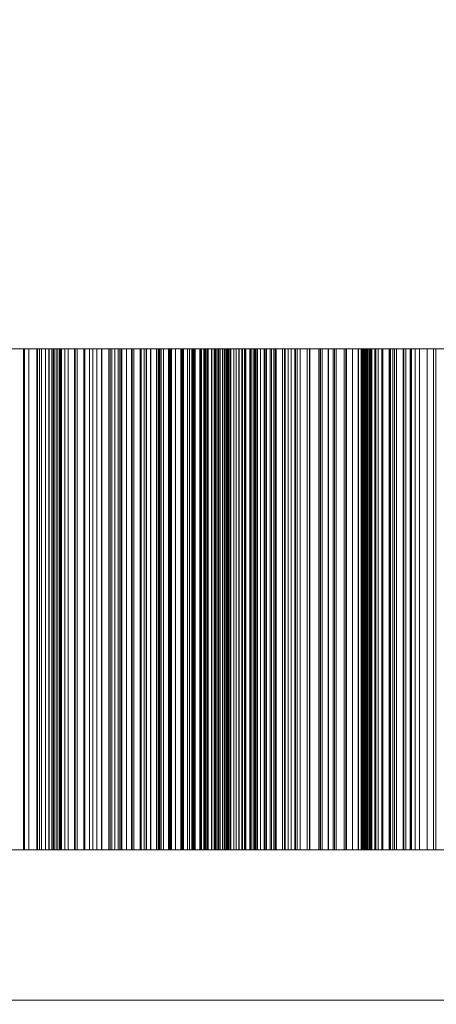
# Model space of a CAD drawing. Header units: millimetres. Extents: x -4395 to 65662, y -65530 to 6847.
# Tile 739 of 1034: x 24774 to 24940, y -17512 to -17119. Entities that reach past the tile are written whole.
import ezdxf

# ---------------------------------------------------------------- set-up
doc = ezdxf.new("R2010")
doc.units = ezdxf.units.MM
doc.layers.add('COTAS_P', color=1, linetype='Continuous', lineweight=0)
doc.layers.add('superior_briquetadora', color=7, linetype='Continuous', lineweight=0)
doc.dimstyles.new('R19_100', dxfattribs={"dimtxt": 250, "dimasz": 150, "dimexe": 150, "dimexo": 80, "dimgap": 100, "dimtad": 1, "dimtih": 1, "dimtoh": 1, "dimdsep": 46, "dimcen": 0.09, "dimadec": 0, "dimazin": 0, "dimtfac": 1, "dimtdec": 4, "dimtofl": 0, "dimtmove": 0, "dimatfit": 3, "dimfxl": 1, "dimtolj": 1, "dimtzin": 0, "dimarcsym": 0})

# ---------------------------------------------------------------- blocks, each defined once
blk = doc.blocks.new('DIM_R33_31')
at = {"layer": 'COTAS_P'}
for p, q in [((24250.07, -17080), (24400.07, -17035)), ((26750.07, -17080), (26600.07, -17035)), ((24250.07, -17980), (24250.07, -17080)), ((24250.07, -17080), (26750.07, -17080)), ((24250.07, -17080), (24400.07, -17125)), ((26750.07, -17080), (26600.07, -17125)), ((26750.07, -17980), (26750.07, -17080))]:
    blk.add_line(p, q, dxfattribs=at)
blk.add_text('2500 P', height=250, dxfattribs=at).set_placement((25500.07, -16980))

msp = doc.modelspace()

# ---------------------------------------------------------------- linework, layer by layer
at = {"layer": 'superior_briquetadora'}
for p, q in [((24766.31, -17250), (24775.033, -17250)), ((24770.778, -17250), (24775.502, -17250)), ((24775.033, -17250), (24781.4, -17250)), ((24775.033, -17450), (24775.033, -17250)), ((24775.502, -17250), (24775.502, -17450)), ((24775.502, -17250), (24780.334, -17250)), ((24777.198, -17250), (24777.198, -17450)), ((24780.588, -17250), (24777.198, -17250)), ((24777.198, -17250), (24782.262, -17250)), ((24780.334, -17250), (24780.334, -17450)), ((24780.334, -17250), (24785.264, -17250)), ((24780.588, -17250), (24780.588, -17450)), ((24783.847, -17250), (24780.588, -17250)), ((24781.4, -17250), (24785.166, -17250)), ((24781.4, -17450), (24781.4, -17250)), ((24782.262, -17250), (24782.262, -17450)), ((24782.262, -17250), (24786.884, -17250)), ((24783.847, -17250), (24783.847, -17450)), ((24786.987, -17250), (24783.847, -17250)), ((24786.313, -17250), (24785.166, -17250)), ((24785.166, -17450), (24785.166, -17250)), ((24785.264, -17250), (24785.264, -17450)), ((24785.264, -17250), (24790.285, -17250)), ((24787.308, -17250), (24786.313, -17250)), ((24786.313, -17450), (24786.313, -17250)), ((24786.884, -17250), (24786.884, -17450)), ((24786.884, -17250), (24791.625, -17250)), ((24786.987, -17250), (24786.987, -17450)), ((24790.017, -17250), (24786.987, -17250)), ((24788.15, -17250), (24787.308, -17250)), ((24787.308, -17450), (24787.308, -17250)), ((24788.84, -17250), (24788.15, -17250)), ((24788.15, -17450), (24788.15, -17250)), ((24789.377, -17250), (24788.84, -17250)), ((24788.84, -17450), (24788.84, -17250)), ((24789.76, -17250), (24789.377, -17250)), ((24789.377, -17450), (24789.377, -17250)), ((24789.991, -17250), (24789.76, -17250)), ((24789.76, -17450), (24789.76, -17250)), ((24790.067, -17250), (24789.991, -17250)), ((24789.991, -17450), (24789.991, -17250)), ((24790.017, -17250), (24790.017, -17450)), ((24792.941, -17250), (24790.017, -17250)), ((24790.067, -17450), (24790.067, -17250)), ((24790.285, -17250), (24790.285, -17450)), ((24790.285, -17250), (24795.764, -17250)), ((24791.625, -17250), (24791.625, -17450)), ((24791.625, -17250), (24796.467, -17250)), ((24792.941, -17250), (24792.941, -17450)), ((24795.764, -17250), (24792.941, -17250)), ((24795.404, -17250), (24795.404, -17450)), ((24799.114, -17250), (24795.404, -17250)), ((24795.404, -17250), (24799.615, -17250)), ((24795.764, -17250), (24795.764, -17450)), ((24796.467, -17250), (24796.467, -17450)), ((24796.467, -17250), (24801.401, -17250)), ((24799.114, -17250), (24799.114, -17450)), ((24802.713, -17250), (24799.114, -17250)), ((24799.615, -17250), (24799.615, -17450)), ((24799.615, -17250), (24804.35, -17250)), ((24801.401, -17250), (24801.401, -17450)), ((24801.401, -17250), (24806.417, -17250)), ((24802.713, -17250), (24802.713, -17450)), ((24806.212, -17250), (24802.713, -17250)), ((24804.35, -17250), (24804.35, -17450)), ((24804.35, -17250), (24809.182, -17250)), ((24806.212, -17250), (24806.212, -17450)), ((24809.617, -17250), (24806.212, -17250)), ((24806.417, -17250), (24806.417, -17450)), ((24806.417, -17250), (24811.51, -17250)), ((24809.182, -17250), (24809.182, -17450)), ((24809.182, -17250), (24814.096, -17250)), ((24809.617, -17250), (24809.617, -17450)), ((24812.931, -17250), (24809.617, -17250)), ((24810.285, -17250), (24810.285, -17450)), ((24814.279, -17250), (24810.285, -17250)), ((24810.285, -17250), (24813.603, -17250)), ((24811.51, -17250), (24811.51, -17450)), ((24811.51, -17250), (24816.158, -17250)), ((24812.931, -17250), (24812.931, -17450)), ((24816.158, -17250), (24812.931, -17250)), ((24813.603, -17250), (24813.603, -17450)), ((24813.603, -17250), (24818.404, -17250)), ((24814.096, -17250), (24814.096, -17450)), ((24814.096, -17250), (24819.085, -17250)), ((24814.279, -17250), (24814.279, -17450)), ((24818.184, -17250), (24814.279, -17250)), ((24816.158, -17250), (24816.158, -17450)), ((24818.184, -17250), (24818.184, -17450)), ((24822.007, -17250), (24818.184, -17250)), ((24818.404, -17250), (24818.404, -17450)), ((24818.404, -17250), (24823.28, -17250)), ((24819.085, -17250), (24819.085, -17450)), ((24819.085, -17250), (24824.139, -17250)), ((24821.696, -17250), (24821.696, -17450)), ((24825.936, -17250), (24821.696, -17250)), ((24821.696, -17250), (24824.089, -17250)), ((24822.007, -17250), (24822.007, -17450)), ((24825.754, -17250), (24822.007, -17250)), ((24823.28, -17250), (24823.28, -17450)), ((24823.28, -17250), (24828.22, -17250)), ((24824.089, -17250), (24824.089, -17450)), ((24824.089, -17250), (24828.911, -17250)), ((24824.139, -17250), (24824.139, -17450)), ((24824.139, -17250), (24829.254, -17250)), ((24825.754, -17250), (24825.754, -17450)), ((24829.427, -17250), (24825.754, -17250)), ((24825.936, -17250), (24825.936, -17450)), ((24830.109, -17250), (24825.936, -17250)), ((24828.22, -17250), (24828.22, -17450)), ((24828.22, -17250), (24833.214, -17250)), ((24828.911, -17250), (24828.911, -17450)), ((24828.911, -17250), (24833.785, -17250)), ((24829.254, -17250), (24829.254, -17450)), ((24829.254, -17250), (24833.027, -17250)), ((24829.427, -17250), (24829.427, -17450)), ((24833.027, -17250), (24829.427, -17250)), ((24829.528, -17250), (24829.528, -17450)), ((24833.973, -17250), (24829.528, -17250)), ((24829.528, -17250), (24830.974, -17250)), ((24830.109, -17250), (24830.109, -17450)), ((24834.22, -17250), (24830.109, -17250)), ((24830.974, -17250), (24830.974, -17450)), ((24830.974, -17250), (24835.77, -17250)), ((24833.027, -17250), (24833.027, -17450)), ((24833.214, -17250), (24833.214, -17450)), ((24833.214, -17250), (24838.258, -17250)), ((24833.706, -17250), (24833.706, -17450)), ((24838.313, -17250), (24833.706, -17250)), ((24833.706, -17250), (24834.19, -17250)), ((24833.785, -17250), (24833.785, -17450)), ((24833.785, -17250), (24838.701, -17250)), ((24833.973, -17250), (24833.973, -17450)), ((24838.374, -17250), (24833.973, -17250)), ((24834.19, -17250), (24834.19, -17450)), ((24834.19, -17250), (24838.914, -17250)), ((24834.22, -17250), (24834.22, -17450)), ((24838.274, -17250), (24834.22, -17250)), ((24835.77, -17250), (24835.77, -17450)), ((24835.77, -17250), (24840.594, -17250)), ((24837.852, -17250), (24837.852, -17450)), ((24842.466, -17250), (24837.852, -17250)), ((24837.852, -17250), (24838.336, -17250)), ((24838.258, -17250), (24838.258, -17450)), ((24838.258, -17250), (24843.346, -17250)), ((24838.274, -17250), (24838.274, -17450)), ((24842.269, -17250), (24838.274, -17250)), ((24838.313, -17250), (24838.313, -17450)), ((24842.899, -17250), (24838.313, -17250)), ((24838.336, -17250), (24838.336, -17450)), ((24838.336, -17250), (24843.144, -17250)), ((24838.374, -17250), (24838.374, -17450)), ((24842.734, -17250), (24838.374, -17250)), ((24838.701, -17250), (24838.701, -17450)), ((24838.701, -17250), (24843.654, -17250)), ((24838.914, -17250), (24838.914, -17450)), ((24838.914, -17250), (24843.642, -17250)), ((24840.594, -17250), (24840.594, -17450)), ((24840.594, -17250), (24845.44, -17250)), ((24841.338, -17250), (24841.338, -17450)), ((24845.713, -17250), (24841.338, -17250)), ((24841.338, -17250), (24842.785, -17250)), ((24842.269, -17250), (24842.269, -17450)), ((24846.208, -17250), (24842.269, -17250)), ((24842.466, -17250), (24842.466, -17450)), ((24847.095, -17250), (24842.466, -17250)), ((24842.734, -17250), (24842.734, -17450)), ((24847.054, -17250), (24842.734, -17250)), ((24842.785, -17250), (24842.785, -17450)), ((24842.785, -17250), (24847.741, -17250)), ((24842.899, -17250), (24842.899, -17450)), ((24847.466, -17250), (24842.899, -17250)), ((24843.144, -17250), (24843.144, -17450)), ((24843.144, -17250), (24847.95, -17250)), ((24843.346, -17250), (24843.346, -17450)), ((24843.346, -17250), (24846.208, -17250)), ((24843.642, -17250), (24843.642, -17450)), ((24843.642, -17250), (24848.371, -17250)), ((24843.654, -17250), (24843.654, -17450)), ((24843.654, -17250), (24848.639, -17250)), ((24845.44, -17250), (24845.44, -17450)), ((24845.44, -17250), (24850.303, -17250)), ((24845.713, -17250), (24845.713, -17450)), ((24850.12, -17250), (24845.713, -17250)), ((24846.208, -17250), (24846.208, -17450)), ((24847.054, -17250), (24847.054, -17450)), ((24851.335, -17250), (24847.054, -17250)), ((24847.095, -17250), (24847.095, -17450)), ((24851.737, -17250), (24847.095, -17250)), ((24847.466, -17250), (24847.466, -17450)), ((24852.012, -17250), (24847.466, -17250)), ((24847.741, -17250), (24847.741, -17450)), ((24847.741, -17250), (24852.678, -17250)), ((24847.95, -17250), (24847.95, -17450)), ((24847.95, -17250), (24852.751, -17250)), ((24848.371, -17250), (24848.371, -17450)), ((24848.371, -17250), (24853.098, -17250)), ((24848.639, -17250), (24848.639, -17450)), ((24848.639, -17250), (24853.651, -17250)), ((24848.76, -17250), (24848.76, -17450)), ((24852.855, -17250), (24848.76, -17250)), ((24848.76, -17250), (24851.156, -17250)), ((24850.12, -17250), (24850.12, -17450)), ((24854.559, -17250), (24850.12, -17250)), ((24850.303, -17250), (24850.303, -17450)), ((24850.303, -17250), (24855.181, -17250)), ((24851.156, -17250), (24851.156, -17450)), ((24851.156, -17250), (24856.212, -17250)), ((24851.335, -17250), (24851.335, -17450)), ((24855.574, -17250), (24851.335, -17250)), ((24851.737, -17250), (24851.737, -17450)), ((24856.39, -17250), (24851.737, -17250)), ((24852.012, -17250), (24852.012, -17450)), ((24856.535, -17250), (24852.012, -17250)), ((24852.678, -17250), (24852.678, -17450)), ((24852.678, -17250), (24857.592, -17250)), ((24852.751, -17250), (24852.751, -17450)), ((24852.751, -17250), (24857.544, -17250)), ((24852.855, -17250), (24852.855, -17450)), ((24856.998, -17250), (24852.855, -17250)), ((24853.098, -17250), (24853.098, -17450)), ((24853.098, -17250), (24857.821, -17250)), ((24853.651, -17250), (24853.651, -17450)), ((24853.651, -17250), (24855.574, -17250)), ((24854.559, -17250), (24854.559, -17450)), ((24859.027, -17250), (24854.559, -17250)), ((24855.181, -17250), (24855.181, -17450)), ((24855.181, -17250), (24860.069, -17250)), ((24855.574, -17250), (24855.574, -17450)), ((24856.212, -17250), (24856.212, -17450)), ((24856.212, -17250), (24861.232, -17250)), ((24856.39, -17250), (24856.39, -17450)), ((24861.053, -17250), (24856.39, -17250)), ((24856.535, -17250), (24856.535, -17450)), ((24861.035, -17250), (24856.535, -17250)), ((24856.998, -17250), (24856.998, -17450)), ((24861.189, -17250), (24856.998, -17250)), ((24857.544, -17250), (24857.544, -17450)), ((24857.544, -17250), (24862.326, -17250)), ((24857.592, -17250), (24857.592, -17450)), ((24857.592, -17250), (24862.479, -17250)), ((24857.821, -17250), (24857.821, -17450)), ((24857.821, -17250), (24862.538, -17250)), ((24859.027, -17250), (24859.027, -17450)), ((24863.527, -17250), (24859.027, -17250)), ((24860.047, -17250), (24860.047, -17450)), ((24863.821, -17250), (24860.047, -17250)), ((24860.047, -17250), (24863.369, -17250)), ((24860.069, -17250), (24860.069, -17450)), ((24860.069, -17250), (24861.035, -17250)), ((24861.035, -17250), (24861.035, -17450)), ((24861.053, -17250), (24861.053, -17450)), ((24865.724, -17250), (24861.053, -17250)), ((24861.189, -17250), (24861.189, -17450)), ((24865.43, -17250), (24861.189, -17250)), ((24861.232, -17250), (24861.232, -17450)), ((24861.232, -17250), (24866.212, -17250)), ((24862.326, -17250), (24862.326, -17450)), ((24862.326, -17250), (24867.092, -17250)), ((24862.479, -17250), (24862.479, -17450)), ((24862.479, -17250), (24867.333, -17250)), ((24862.538, -17250), (24862.538, -17450)), ((24863.369, -17250), (24863.369, -17450)), ((24863.369, -17250), (24868.477, -17250)), ((24863.527, -17250), (24863.527, -17450)), ((24868.057, -17250), (24863.527, -17250)), ((24863.821, -17250), (24863.821, -17450)), ((24867.66, -17250), (24863.821, -17250)), ((24865.43, -17250), (24865.43, -17450)), ((24869.722, -17250), (24865.43, -17250)), ((24865.724, -17250), (24865.724, -17450)), ((24866.212, -17250), (24866.212, -17450)), ((24866.212, -17250), (24871.146, -17250)), ((24867.092, -17250), (24867.092, -17450)), ((24867.092, -17250), (24868.057, -17250)), ((24867.333, -17250), (24867.333, -17450)), ((24867.333, -17250), (24872.148, -17250)), ((24867.66, -17250), (24867.66, -17450)), ((24871.565, -17250), (24867.66, -17250)), ((24868.057, -17250), (24868.057, -17450)), ((24868.477, -17250), (24868.477, -17450)), ((24868.477, -17250), (24873.532, -17250)), ((24869.722, -17250), (24869.722, -17450)), ((24874.07, -17250), (24869.722, -17250)), ((24871.146, -17250), (24871.146, -17450)), ((24871.146, -17250), (24876.027, -17250)), ((24871.565, -17250), (24871.565, -17450)), ((24875.538, -17250), (24871.565, -17250)), ((24872.148, -17250), (24872.148, -17450)), ((24872.148, -17250), (24874.07, -17250)), ((24873.532, -17250), (24873.532, -17450)), ((24873.532, -17250), (24878.529, -17250)), ((24874.07, -17250), (24874.07, -17450)), ((24875.09, -17250), (24875.09, -17450)), ((24878.508, -17250), (24875.09, -17250)), ((24875.09, -17250), (24879.307, -17250)), ((24875.538, -17250), (24875.538, -17450)), ((24879.581, -17250), (24875.538, -17250)), ((24876.027, -17250), (24876.027, -17450)), ((24876.027, -17250), (24880.844, -17250)), ((24878.508, -17250), (24878.508, -17450)), ((24882.006, -17250), (24878.508, -17250)), ((24878.529, -17250), (24878.529, -17450)), ((24878.529, -17250), (24883.462, -17250)), ((24879.307, -17250), (24879.307, -17450)), ((24879.307, -17250), (24884.416, -17250)), ((24879.581, -17250), (24879.581, -17450)), ((24883.703, -17250), (24879.581, -17250)), ((24880.844, -17250), (24880.844, -17450)), ((24880.844, -17250), (24883.703, -17250)), ((24882.006, -17250), (24882.006, -17450)), ((24885.586, -17250), (24882.006, -17250)), ((24883.462, -17250), (24883.462, -17450)), ((24883.462, -17250), (24888.322, -17250)), ((24883.703, -17250), (24883.703, -17450)), ((24884.416, -17250), (24884.416, -17450)), ((24884.416, -17250), (24889.458, -17250)), ((24885.586, -17250), (24885.586, -17450)), ((24889.252, -17250), (24885.586, -17250)), ((24888.322, -17250), (24888.322, -17450)), ((24888.322, -17250), (24893.096, -17250)), ((24889.252, -17250), (24889.252, -17450)), ((24893.008, -17250), (24889.252, -17250)), ((24889.458, -17250), (24889.458, -17450)), ((24889.458, -17250), (24894.425, -17250)), ((24893.008, -17250), (24893.008, -17450)), ((24896.865, -17250), (24893.008, -17250)), ((24893.096, -17250), (24893.096, -17450)), ((24893.096, -17250), (24896.865, -17250)), ((24893.745, -17250), (24893.745, -17450)), ((24896.773, -17250), (24893.745, -17250)), ((24893.745, -17250), (24898.815, -17250)), ((24894.425, -17250), (24894.425, -17450)), ((24894.425, -17250), (24899.309, -17250)), ((24896.773, -17250), (24896.773, -17450)), ((24899.896, -17250), (24896.773, -17250)), ((24896.865, -17250), (24896.865, -17450)), ((24898.815, -17250), (24898.815, -17450)), ((24898.815, -17250), (24903.877, -17250)), ((24899.309, -17250), (24899.309, -17450)), ((24899.309, -17250), (24904.101, -17250)), ((24899.896, -17250), (24899.896, -17450)), ((24903.117, -17250), (24899.896, -17250)), ((24903.117, -17250), (24903.117, -17450)), ((24906.441, -17250), (24903.117, -17250)), ((24903.877, -17250), (24903.877, -17450)), ((24903.877, -17250), (24908.856, -17250)), ((24904.101, -17250), (24904.101, -17450)), ((24904.101, -17250), (24908.785, -17250)), ((24906.441, -17250), (24906.441, -17450)), ((24909.874, -17250), (24906.441, -17250)), ((24908.785, -17250), (24908.785, -17450)), ((24908.785, -17250), (24913.428, -17250)), ((24908.856, -17250), (24908.856, -17450)), ((24908.856, -17250), (24913.745, -17250)), ((24909.874, -17250), (24909.874, -17450)), ((24913.428, -17250), (24909.874, -17250)), ((24910.075, -17250), (24910.199, -17250)), ((24910.104, -17250), (24910.075, -17250)), ((24910.075, -17450), (24910.075, -17250)), ((24910.287, -17250), (24910.104, -17250)), ((24910.104, -17450), (24910.104, -17250)), ((24910.199, -17250), (24910.477, -17250)), ((24910.199, -17450), (24910.199, -17250)), ((24910.623, -17250), (24910.287, -17250)), ((24910.287, -17450), (24910.287, -17250)), ((24910.477, -17250), (24910.908, -17250)), ((24910.477, -17450), (24910.477, -17250)), ((24911.112, -17250), (24910.623, -17250)), ((24910.623, -17450), (24910.623, -17250)), ((24910.908, -17250), (24911.492, -17250)), ((24910.908, -17450), (24910.908, -17250)), ((24911.755, -17250), (24911.112, -17250)), ((24911.112, -17450), (24911.112, -17250)), ((24911.492, -17250), (24912.23, -17250)), ((24911.492, -17450), (24911.492, -17250)), ((24912.55, -17250), (24911.755, -17250)), ((24911.755, -17450), (24911.755, -17250)), ((24912.23, -17250), (24913.119, -17250)), ((24912.23, -17450), (24912.23, -17250)), ((24915.639, -17250), (24912.55, -17250)), ((24912.55, -17450), (24912.55, -17250)), ((24913.119, -17250), (24914.161, -17250)), ((24913.119, -17450), (24913.119, -17250)), ((24913.428, -17250), (24913.428, -17450)), ((24913.745, -17250), (24913.745, -17450)), ((24913.745, -17250), (24918.534, -17250)), ((24914.161, -17250), (24915.355, -17250)), ((24914.161, -17450), (24914.161, -17250)), ((24915.355, -17250), (24916.7, -17250)), ((24915.355, -17450), (24915.355, -17250)), ((24921.375, -17250), (24915.639, -17250)), ((24915.639, -17450), (24915.639, -17250)), ((24915.831, -17250), (24915.831, -17450)), ((24918.441, -17250), (24915.831, -17250)), ((24915.831, -17250), (24921.705, -17250)), ((24916.7, -17250), (24918.195, -17250)), ((24916.7, -17450), (24916.7, -17250)), ((24918.195, -17250), (24922.629, -17250)), ((24918.195, -17450), (24918.195, -17250)), ((24918.441, -17250), (24918.441, -17450)), ((24921.159, -17250), (24918.441, -17250)), ((24918.534, -17250), (24918.534, -17450)), ((24918.534, -17250), (24923.212, -17250)), ((24921.159, -17250), (24921.159, -17450)), ((24923.99, -17250), (24921.159, -17250)), ((24929.537, -17250), (24921.375, -17250)), ((24921.375, -17450), (24921.375, -17250)), ((24921.705, -17250), (24921.705, -17450)), ((24921.705, -17250), (24926.672, -17250)), ((24922.629, -17250), (24929.612, -17250)), ((24922.629, -17450), (24922.629, -17250)), ((24923.212, -17250), (24923.212, -17450)), ((24923.212, -17250), (24927.762, -17250)), ((24923.99, -17250), (24923.99, -17450)), ((24926.939, -17250), (24923.99, -17250)), ((24926.672, -17250), (24926.672, -17450)), ((24926.672, -17250), (24931.541, -17250)), ((24926.939, -17250), (24926.939, -17450)), ((24930.016, -17250), (24926.939, -17250)), ((24927.762, -17250), (24927.762, -17450)), ((24927.762, -17250), (24933.234, -17250)), ((24939.813, -17250), (24929.537, -17250)), ((24929.537, -17450), (24929.537, -17250)), ((24929.612, -17250), (24938.875, -17250)), ((24929.612, -17450), (24929.612, -17250)), ((24930.016, -17250), (24930.016, -17450)), ((24933.234, -17250), (24930.016, -17250)), ((24931.541, -17250), (24931.541, -17450)), ((24931.541, -17250), (24936.304, -17250)), ((24933.234, -17250), (24933.234, -17450)), ((24936.304, -17250), (24936.304, -17450)), ((24936.304, -17250), (24940.952, -17250)), ((24938.875, -17250), (24950.064, -17250)), ((24938.875, -17450), (24938.875, -17250)), ((24951.807, -17250), (24939.813, -17250)), ((24939.813, -17450), (24939.813, -17250)), ((24775.033, -17450), (24766.31, -17450)), ((24770.778, -17450), (24775.502, -17450)), ((24775.033, -17450), (24781.4, -17450)), ((24775.502, -17450), (24780.334, -17450)), ((24780.588, -17450), (24777.198, -17450)), ((24777.198, -17450), (24782.262, -17450)), ((24780.334, -17450), (24785.264, -17450)), ((24783.847, -17450), (24780.588, -17450)), ((24781.4, -17450), (24785.166, -17450)), ((24782.262, -17450), (24786.884, -17450)), ((24786.987, -17450), (24783.847, -17450)), ((24785.166, -17450), (24786.313, -17450)), ((24785.264, -17450), (24790.285, -17450)), ((24786.313, -17450), (24787.308, -17450)), ((24786.884, -17450), (24791.625, -17450)), ((24790.017, -17450), (24786.987, -17450)), ((24787.308, -17450), (24788.15, -17450)), ((24788.15, -17450), (24788.84, -17450)), ((24788.84, -17450), (24789.377, -17450)), ((24789.377, -17450), (24789.76, -17450)), ((24789.76, -17450), (24789.991, -17450)), ((24789.991, -17450), (24790.067, -17450)), ((24792.941, -17450), (24790.017, -17450)), ((24790.285, -17450), (24795.764, -17450)), ((24791.625, -17450), (24796.467, -17450)), ((24795.764, -17450), (24792.941, -17450)), ((24799.114, -17450), (24795.404, -17450)), ((24795.404, -17450), (24799.615, -17450)), ((24796.467, -17450), (24801.401, -17450)), ((24802.713, -17450), (24799.114, -17450)), ((24799.615, -17450), (24804.35, -17450)), ((24801.401, -17450), (24806.417, -17450)), ((24806.212, -17450), (24802.713, -17450)), ((24804.35, -17450), (24809.182, -17450)), ((24809.617, -17450), (24806.212, -17450)), ((24806.417, -17450), (24811.51, -17450)), ((24809.182, -17450), (24814.096, -17450)), ((24812.931, -17450), (24809.617, -17450)), ((24814.279, -17450), (24810.285, -17450)), ((24810.285, -17450), (24813.603, -17450)), ((24811.51, -17450), (24816.158, -17450)), ((24816.158, -17450), (24812.931, -17450)), ((24813.603, -17450), (24818.404, -17450)), ((24814.096, -17450), (24819.085, -17450)), ((24818.184, -17450), (24814.279, -17450)), ((24822.007, -17450), (24818.184, -17450)), ((24818.404, -17450), (24823.28, -17450)), ((24819.085, -17450), (24824.139, -17450)), ((24825.936, -17450), (24821.696, -17450)), ((24821.696, -17450), (24824.089, -17450)), ((24825.754, -17450), (24822.007, -17450)), ((24823.28, -17450), (24828.22, -17450)), ((24824.089, -17450), (24828.911, -17450)), ((24824.139, -17450), (24829.254, -17450)), ((24829.427, -17450), (24825.754, -17450)), ((24830.109, -17450), (24825.936, -17450)), ((24828.22, -17450), (24833.214, -17450)), ((24828.911, -17450), (24833.785, -17450)), ((24829.254, -17450), (24833.027, -17450)), ((24833.027, -17450), (24829.427, -17450)), ((24833.973, -17450), (24829.528, -17450)), ((24829.528, -17450), (24830.974, -17450)), ((24834.22, -17450), (24830.109, -17450)), ((24830.974, -17450), (24835.77, -17450)), ((24833.214, -17450), (24838.258, -17450)), ((24838.313, -17450), (24833.706, -17450)), ((24833.706, -17450), (24834.19, -17450)), ((24833.785, -17450), (24838.701, -17450)), ((24838.374, -17450), (24833.973, -17450)), ((24834.19, -17450), (24838.914, -17450)), ((24838.274, -17450), (24834.22, -17450)), ((24835.77, -17450), (24840.594, -17450)), ((24842.466, -17450), (24837.852, -17450)), ((24837.852, -17450), (24838.336, -17450)), ((24838.258, -17450), (24843.346, -17450)), ((24842.269, -17450), (24838.274, -17450)), ((24842.899, -17450), (24838.313, -17450)), ((24838.336, -17450), (24843.144, -17450)), ((24842.734, -17450), (24838.374, -17450)), ((24838.701, -17450), (24843.654, -17450)), ((24838.914, -17450), (24843.642, -17450)), ((24840.594, -17450), (24845.44, -17450)), ((24845.713, -17450), (24841.338, -17450)), ((24841.338, -17450), (24842.785, -17450)), ((24846.208, -17450), (24842.269, -17450)), ((24847.095, -17450), (24842.466, -17450)), ((24847.054, -17450), (24842.734, -17450)), ((24842.785, -17450), (24847.741, -17450)), ((24847.466, -17450), (24842.899, -17450)), ((24843.144, -17450), (24847.95, -17450)), ((24843.346, -17450), (24846.208, -17450)), ((24843.642, -17450), (24848.371, -17450)), ((24843.654, -17450), (24848.639, -17450)), ((24845.44, -17450), (24850.303, -17450)), ((24850.12, -17450), (24845.713, -17450)), ((24851.335, -17450), (24847.054, -17450)), ((24851.737, -17450), (24847.095, -17450)), ((24852.012, -17450), (24847.466, -17450)), ((24847.741, -17450), (24852.678, -17450)), ((24847.95, -17450), (24852.751, -17450)), ((24848.371, -17450), (24853.098, -17450)), ((24848.639, -17450), (24853.651, -17450)), ((24852.855, -17450), (24848.76, -17450)), ((24848.76, -17450), (24851.156, -17450)), ((24854.559, -17450), (24850.12, -17450)), ((24850.303, -17450), (24855.181, -17450)), ((24851.156, -17450), (24856.212, -17450)), ((24855.574, -17450), (24851.335, -17450)), ((24856.39, -17450), (24851.737, -17450)), ((24856.535, -17450), (24852.012, -17450)), ((24852.678, -17450), (24857.592, -17450)), ((24852.751, -17450), (24857.544, -17450)), ((24856.998, -17450), (24852.855, -17450)), ((24853.098, -17450), (24857.821, -17450)), ((24853.651, -17450), (24855.574, -17450)), ((24859.027, -17450), (24854.559, -17450)), ((24855.181, -17450), (24860.069, -17450)), ((24856.212, -17450), (24861.232, -17450)), ((24861.053, -17450), (24856.39, -17450)), ((24861.035, -17450), (24856.535, -17450)), ((24861.189, -17450), (24856.998, -17450)), ((24857.544, -17450), (24862.326, -17450)), ((24857.592, -17450), (24862.479, -17450)), ((24857.821, -17450), (24862.538, -17450)), ((24863.527, -17450), (24859.027, -17450)), ((24863.821, -17450), (24860.047, -17450)), ((24860.047, -17450), (24863.369, -17450)), ((24860.069, -17450), (24861.035, -17450)), ((24865.724, -17450), (24861.053, -17450)), ((24865.43, -17450), (24861.189, -17450)), ((24861.232, -17450), (24866.212, -17450)), ((24862.326, -17450), (24867.092, -17450)), ((24862.479, -17450), (24867.333, -17450)), ((24863.369, -17450), (24868.477, -17450)), ((24868.057, -17450), (24863.527, -17450)), ((24867.66, -17450), (24863.821, -17450)), ((24869.722, -17450), (24865.43, -17450)), ((24866.212, -17450), (24871.146, -17450)), ((24867.092, -17450), (24868.057, -17450)), ((24867.333, -17450), (24872.148, -17450)), ((24871.565, -17450), (24867.66, -17450)), ((24868.477, -17450), (24873.532, -17450)), ((24874.07, -17450), (24869.722, -17450)), ((24871.146, -17450), (24876.027, -17450)), ((24875.538, -17450), (24871.565, -17450)), ((24872.148, -17450), (24874.07, -17450)), ((24873.532, -17450), (24878.529, -17450)), ((24878.508, -17450), (24875.09, -17450)), ((24875.09, -17450), (24879.307, -17450)), ((24879.581, -17450), (24875.538, -17450)), ((24876.027, -17450), (24880.844, -17450)), ((24882.006, -17450), (24878.508, -17450)), ((24878.529, -17450), (24883.462, -17450)), ((24879.307, -17450), (24884.416, -17450)), ((24883.703, -17450), (24879.581, -17450)), ((24880.844, -17450), (24883.703, -17450)), ((24885.586, -17450), (24882.006, -17450)), ((24883.462, -17450), (24888.322, -17450)), ((24884.416, -17450), (24889.458, -17450)), ((24889.252, -17450), (24885.586, -17450)), ((24888.322, -17450), (24893.096, -17450)), ((24893.008, -17450), (24889.252, -17450)), ((24889.458, -17450), (24894.425, -17450)), ((24896.865, -17450), (24893.008, -17450)), ((24893.096, -17450), (24896.865, -17450)), ((24896.773, -17450), (24893.745, -17450)), ((24893.745, -17450), (24898.815, -17450)), ((24894.425, -17450), (24899.309, -17450)), ((24899.896, -17450), (24896.773, -17450)), ((24898.815, -17450), (24903.877, -17450)), ((24899.309, -17450), (24904.101, -17450)), ((24903.117, -17450), (24899.896, -17450)), ((24906.441, -17450), (24903.117, -17450)), ((24903.877, -17450), (24908.856, -17450)), ((24904.101, -17450), (24908.785, -17450)), ((24909.874, -17450), (24906.441, -17450)), ((24908.785, -17450), (24913.428, -17450)), ((24908.856, -17450), (24913.745, -17450)), ((24913.428, -17450), (24909.874, -17450)), ((24910.104, -17450), (24910.075, -17450)), ((24910.075, -17450), (24910.199, -17450)), ((24910.287, -17450), (24910.104, -17450)), ((24910.199, -17450), (24910.477, -17450)), ((24910.623, -17450), (24910.287, -17450)), ((24910.477, -17450), (24910.908, -17450)), ((24911.112, -17450), (24910.623, -17450)), ((24910.908, -17450), (24911.492, -17450)), ((24911.755, -17450), (24911.112, -17450)), ((24911.492, -17450), (24912.23, -17450)), ((24912.55, -17450), (24911.755, -17450)), ((24912.23, -17450), (24913.119, -17450)), ((24915.639, -17450), (24912.55, -17450)), ((24913.119, -17450), (24914.161, -17450)), ((24913.745, -17450), (24918.534, -17450)), ((24914.161, -17450), (24915.355, -17450)), ((24915.355, -17450), (24916.7, -17450)), ((24921.375, -17450), (24915.639, -17450)), ((24918.441, -17450), (24915.831, -17450)), ((24915.831, -17450), (24921.705, -17450)), ((24916.7, -17450), (24918.195, -17450)), ((24918.195, -17450), (24922.629, -17450)), ((24921.159, -17450), (24918.441, -17450)), ((24918.534, -17450), (24923.212, -17450)), ((24923.99, -17450), (24921.159, -17450)), ((24929.537, -17450), (24921.375, -17450)), ((24921.705, -17450), (24926.672, -17450)), ((24922.629, -17450), (24929.612, -17450)), ((24923.212, -17450), (24927.762, -17450)), ((24926.939, -17450), (24923.99, -17450)), ((24926.672, -17450), (24931.541, -17450)), ((24930.016, -17450), (24926.939, -17450)), ((24927.762, -17450), (24933.234, -17450)), ((24939.813, -17450), (24929.537, -17450)), ((24929.612, -17450), (24938.875, -17450)), ((24933.234, -17450), (24930.016, -17450)), ((24931.541, -17450), (24936.304, -17450)), ((24936.304, -17450), (24940.952, -17450)), ((24938.875, -17450), (24950.064, -17450)), ((24951.807, -17450), (24939.813, -17450)), ((23750.067, -17510), (25950.067, -17510)), ((23900.067, -17510), (25800.067, -17510))]:
    msp.add_line(p, q, dxfattribs=at)

# ---------------------------------------------------------------- dimensions: what is measured, and where the dimension line sits
at = {"layer": 'COTAS_P'}
dim = msp.add_aligned_dim(p1=(24250.067, -17980), p2=(26750.067, -17980), distance=900, text='<> P', dimstyle='R19_100', dxfattribs=at)
dim.commit()
dim.dimension.update_dxf_attribs({"geometry": 'DIM_R33_31', "text_midpoint": (25500.067, -17080)})

doc.saveas('drawing.dxf')
